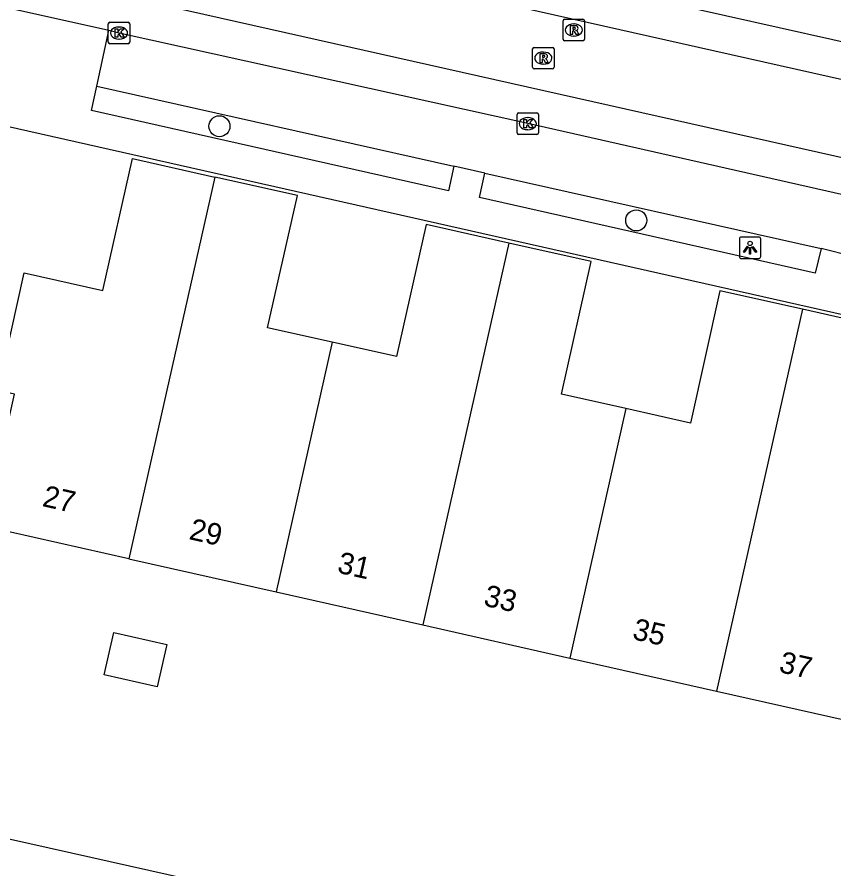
# Model space of a CAD drawing. Extents: x 161771 to 163125, y 382479 to 383177.
# Drawn here: x 162737.51 to 162775.49, y 382742 to 382781.6 of the extents above; entities that cross this region are included whole.
import ezdxf

# ---------------------------------------------------------------- set-up
doc = ezdxf.new("R2010")
doc.units = 0
for name, color, linetype in [('IMGEO_Boom', 7, 'Continuous'), ('IMGEO_Kolk', 7, 'Continuous'), ('IMGEO_Lichtpunt', 7, 'Continuous'), ('IMGEO_Pand', 7, 'Continuous'), ('IMGEO_Pand_nummerreeks', 7, 'Continuous'), ('IMGEO_Pand_vergunning_verleend', 7, 'Continuous'), ('IMGEO_Parkeervlak_open', 7, 'Continuous'), ('IMGEO_Rijbaan_lokaal_gesloten', 7, 'Continuous'), ('IMGEO_Rioolput', 7, 'Continuous'), ('IMGEO_Voetpad_open', 7, 'Continuous')]:
    doc.layers.add(name, color=color, linetype=linetype)

msp = doc.modelspace()

# ---------------------------------------------------------------- linework, layer by layer
at = {"layer": 'IMGEO_Boom'}
for centre in [(162746.921, 382776.526), (162766.3, 382772.15)]:
    msp.add_circle(centre, 0.489, dxfattribs=at)
at = {"layer": 'IMGEO_Kolk'}
for p, q in [((162741.827, 382781.358), (162742.679, 382781.358)), ((162741.752, 382780.432), (162741.752, 382781.284)), ((162742.24, 382781.138), (162742.265, 382781.138)), ((162742.753, 382781.284), (162742.753, 382780.432)), ((162742.263, 382780.578), (162742.238, 382780.578)), ((162742.679, 382780.358), (162741.827, 382780.358)), ((162760.755, 382776.22), (162760.755, 382777.072)), ((162760.83, 382777.146), (162761.682, 382777.146)), ((162761.756, 382777.072), (162761.756, 382776.22)), ((162761.243, 382776.926), (162761.268, 382776.926)), ((162761.266, 382776.366), (162761.241, 382776.366)), ((162761.682, 382776.146), (162760.83, 382776.146))]:
    msp.add_line(p, q, dxfattribs=at)
for points in [[(162741.827, 382781.358), (162742.679, 382781.358)], [(162741.752, 382780.432), (162741.752, 382781.284)], [(162742.073, 382781.058), (162742.196, 382781.058), (162742.196, 382780.907), (162742.326, 382781.058), (162742.49, 382781.058), (162742.344, 382780.907), (162742.497, 382780.658), (162742.345, 382780.658), (162742.26, 382780.822), (162742.196, 382780.755), (162742.196, 382780.658), (162742.073, 382780.658), (162742.073, 382781.058)], [(162742.753, 382781.284), (162742.753, 382780.432)], [(162742.679, 382780.358), (162741.827, 382780.358)], [(162760.755, 382776.22), (162760.755, 382777.072)], [(162760.83, 382777.146), (162761.682, 382777.146)], [(162761.756, 382777.072), (162761.756, 382776.22)], [(162761.076, 382776.846), (162761.199, 382776.846), (162761.199, 382776.695), (162761.329, 382776.846), (162761.493, 382776.846), (162761.347, 382776.695), (162761.5, 382776.446), (162761.348, 382776.446), (162761.263, 382776.61), (162761.199, 382776.543), (162761.199, 382776.446), (162761.076, 382776.446), (162761.076, 382776.846)], [(162761.682, 382776.146), (162760.83, 382776.146)]]:
    msp.add_lwpolyline(points, dxfattribs=at)
for centre, start, end in [((162741.829, 382781.282), 91.552, 178.448), ((162741.829, 382781.282), 91.552, 178.448), ((162742.677, 382781.282), 1.552, 88.448), ((162742.677, 382781.282), 1.552, 88.448), ((162741.829, 382780.434), 181.552, 268.448), ((162741.829, 382780.434), 181.552, 268.448), ((162742.677, 382780.434), 271.552, 358.448), ((162742.677, 382780.434), 271.552, 358.448), ((162760.832, 382777.07), 91.552, 178.448), ((162760.832, 382777.07), 91.552, 178.448), ((162761.68, 382777.07), 1.552, 88.448), ((162761.68, 382777.07), 1.552, 88.448), ((162760.832, 382776.222), 181.552, 268.448), ((162760.832, 382776.222), 181.552, 268.448), ((162761.68, 382776.222), 271.552, 358.448), ((162761.68, 382776.222), 271.552, 358.448)]:
    msp.add_arc(centre, 0.0765, start, end, dxfattribs=at)
for centre, major_axis, ratio, start_param, end_param in [((162742.239, 382780.858), (-0.387, 0.002), 0.722429, 4.712389, 7.853982), ((162742.264, 382780.858), (-0.39, 0.002), 0.717154, 1.570796, 4.712389), ((162761.242, 382776.646), (-0.387, 0.002), 0.722429, 4.712389, 7.853982), ((162761.267, 382776.646), (-0.39, 0.002), 0.717154, 1.570796, 4.712389)]:
    msp.add_ellipse(centre, major_axis=major_axis, ratio=ratio, start_param=start_param, end_param=end_param, dxfattribs=at)
at = {"layer": 'IMGEO_Lichtpunt'}
for p, q in [((162771.093, 382771.28), (162771.093, 382770.473)), ((162771.093, 382771.28), (162771.093, 382770.473)), ((162771.995, 382771.375), (162771.187, 382771.375)), ((162771.995, 382771.375), (162771.187, 382771.375)), ((162772.089, 382770.473), (162772.089, 382771.28)), ((162772.089, 382770.473), (162772.089, 382771.28)), ((162771.187, 382770.379), (162771.995, 382770.379)), ((162771.187, 382770.379), (162771.995, 382770.379))]:
    msp.add_line(p, q, dxfattribs=at)
for points in [[(162771.467, 382770.944), (162771.506, 382770.916), (162771.318, 382770.654), (162771.28, 382770.681), (162771.467, 382770.944)], [(162771.569, 382770.896), (162771.616, 382770.896), (162771.616, 382770.574), (162771.569, 382770.574), (162771.569, 382770.896)], [(162771.679, 382770.916), (162771.717, 382770.943), (162771.904, 382770.681), (162771.865, 382770.653), (162771.679, 382770.916)]]:
    msp.add_lwpolyline(points, dxfattribs=at)
msp.add_circle((162771.592, 382771.078), 0.0994, dxfattribs=at)
for centre, start, end in [((162771.187, 382771.28), 90, 180), ((162771.187, 382771.28), 90, 180), ((162771.995, 382771.28), 0, 90), ((162771.995, 382771.28), 0, 90), ((162771.187, 382770.473), 180, 270), ((162771.187, 382770.473), 180, 270), ((162771.995, 382770.473), 270, 0), ((162771.995, 382770.473), 270, 360)]:
    msp.add_arc(centre, 0.0946, start, end, dxfattribs=at)
at = {"layer": 'IMGEO_Pand'}
for points in [[(162736.014, 382757.932), (162737.396, 382764.069), (162736.616, 382764.245), (162737.846, 382769.708), (162741.501, 382768.886), (162742.879, 382775.029), (162746.713, 382774.165)], [(162746.713, 382774.165), (162742.715, 382756.422)], [(162752.16, 382766.49), (162749.162, 382767.163), (162750.547, 382773.301), (162746.713, 382774.165)], [(162760.369, 382771.096), (162756.535, 382771.959), (162755.157, 382765.816), (162752.16, 382766.49)], [(162760.369, 382771.096), (162756.37, 382753.346)], [(162765.82, 382763.401), (162762.825, 382764.075), (162764.202, 382770.232), (162760.369, 382771.096)], [(162774.025, 382768.018), (162770.192, 382768.88), (162768.815, 382762.726), (162765.82, 382763.401)], [(162774.025, 382768.018), (162770.032, 382750.269)], [(162779.473, 382760.336), (162776.473, 382761.01), (162777.857, 382767.156), (162774.025, 382768.018)], [(162752.16, 382766.49), (162749.552, 382754.882)], [(162765.82, 382763.401), (162763.209, 382751.806)], [(162742.715, 382756.422), (162736.096, 382757.913)], [(162742.715, 382756.422), (162749.552, 382754.882)], [(162749.552, 382754.882), (162756.37, 382753.346)], [(162756.37, 382753.346), (162763.209, 382751.806)], [(162763.209, 382751.806), (162770.032, 382750.269)], [(162770.032, 382750.269), (162776.864, 382748.73)]]:
    msp.add_lwpolyline(points, dxfattribs=at)
at = {"layer": 'IMGEO_Pand_vergunning_verleend'}
msp.add_lwpolyline([(162741.566, 382751.025), (162742.008, 382752.993), (162744.472, 382752.44), (162744.03, 382750.472), (162741.566, 382751.025)], dxfattribs=at)
at = {"layer": 'IMGEO_Parkeervlak_open'}
for points in [[(162741.222, 382778.381), (162757.814, 382774.668)], [(162759.266, 382774.344), (162774.897, 382770.84)]]:
    msp.add_lwpolyline(points, dxfattribs=at)
at = {"layer": 'IMGEO_Rijbaan_lokaal_gesloten'}
for points in [[(163032.655, 382721.102), (163031.99, 382721.234), (162915.446, 382747.394), (162896.465, 382751.616), (162702.573, 382795.147), (162642.274, 382808.681), (162613.961, 382815.02), (162554.685, 382828.334), (162522.166, 382835.638)], [(162521.175, 382832.265), (162544.4, 382827.043), (162605.633, 382813.283), (162678.397, 382796.971), (162861.402, 382755.875), (162976.631, 382730.027), (163031.336, 382717.589), (163033.334, 382716.946), (163046.945, 382712.072)], [(162739.134, 382788.7), (162743.974, 382787.609), (162762.971, 382783.365), (162782.923, 382778.879), (162789.632, 382777.378)], [(162741.785, 382780.968), (162730.896, 382783.407)], [(162790.221, 382770.106), (162761.256, 382776.646), (162742.253, 382780.858), (162741.785, 382780.968)]]:
    msp.add_lwpolyline(points, dxfattribs=at)
at = {"layer": 'IMGEO_Rioolput'}
for p, q in [((162762.896, 382780.573), (162762.896, 382781.425)), ((162762.971, 382781.499), (162763.823, 382781.499)), ((162763.897, 382781.425), (162763.897, 382780.573)), ((162763.384, 382781.279), (162763.409, 382781.279)), ((162763.407, 382780.719), (162763.382, 382780.719)), ((162761.553, 382780.191), (162762.405, 382780.191)), ((162763.823, 382780.499), (162762.971, 382780.499)), ((162761.478, 382779.265), (162761.478, 382780.117)), ((162761.966, 382779.971), (162761.991, 382779.971)), ((162762.479, 382780.117), (162762.479, 382779.265)), ((162761.989, 382779.411), (162761.964, 382779.411)), ((162762.405, 382779.191), (162761.553, 382779.191))]:
    msp.add_line(p, q, dxfattribs=at)
for points in [[(162762.896, 382780.573), (162762.896, 382781.425)], [(162762.971, 382781.499), (162763.823, 382781.499)], [(162763.897, 382781.425), (162763.897, 382780.573)], [(162763.485, 382781.197), (162763.233, 382781.199), (162763.233, 382780.799)], [(162763.233, 382780.799), (162763.357, 382780.799), (162763.357, 382780.961), (162763.368, 382780.961)], [(162763.411, 382781.118), (162763.357, 382781.118), (162763.357, 382781.037)], [(162763.357, 382781.037), (162763.409, 382781.037)], [(162763.415, 382780.932), (162763.486, 382780.799), (162763.626, 382780.799), (162763.561, 382780.925)], [(162761.553, 382780.191), (162762.405, 382780.191)], [(162763.823, 382780.499), (162762.971, 382780.499)], [(162761.478, 382779.265), (162761.478, 382780.117)], [(162762.067, 382779.889), (162761.815, 382779.891), (162761.815, 382779.491)], [(162761.993, 382779.81), (162761.939, 382779.81), (162761.939, 382779.729)], [(162762.479, 382780.117), (162762.479, 382779.265)], [(162761.815, 382779.491), (162761.939, 382779.491), (162761.939, 382779.653), (162761.95, 382779.653)], [(162761.939, 382779.729), (162761.991, 382779.729)], [(162761.997, 382779.624), (162762.068, 382779.491), (162762.208, 382779.491), (162762.143, 382779.617)], [(162762.405, 382779.191), (162761.553, 382779.191)]]:
    msp.add_lwpolyline(points, dxfattribs=at)
for centre, radius, start, end in [((162762.973, 382781.423), 0.0765, 91.552, 178.448), ((162762.973, 382781.423), 0.0765, 91.552, 178.448), ((162763.821, 382781.423), 0.0765, 1.552, 88.448), ((162763.821, 382781.423), 0.0765, 1.552, 88.448), ((162763.367, 382780.908), 0.0533, 26.0293, 88.6989), ((162763.393, 382781.226), 0.19, 274.7715, 282.9687), ((162763.417, 382781.022), 0.0964, 77.0061, 93.1865), ((162763.431, 382781.079), 0.0378, 276.6634, 79.6772), ((162763.484, 382781.087), 0.109, 350.3612, 89.416), ((162763.482, 382781.087), 0.112, 277.5842, 350.9817), ((162763.466, 382780.872), 0.108, 29.5134, 73.7905), ((162762.973, 382780.575), 0.0765, 181.552, 268.448), ((162762.973, 382780.575), 0.0765, 181.552, 268.448), ((162763.821, 382780.575), 0.0765, 271.552, 358.448), ((162763.821, 382780.575), 0.0765, 271.552, 358.448), ((162761.555, 382780.115), 0.0765, 91.552, 178.448), ((162761.555, 382780.115), 0.0765, 91.552, 178.448), ((162762.403, 382780.115), 0.0765, 1.552, 88.448), ((162762.403, 382780.115), 0.0765, 1.552, 88.448), ((162761.999, 382779.714), 0.0964, 77.0061, 93.1865), ((162762.013, 382779.771), 0.0378, 276.6634, 79.6772), ((162762.066, 382779.779), 0.109, 350.3612, 89.416), ((162762.064, 382779.779), 0.112, 277.5842, 350.9817), ((162761.949, 382779.6), 0.0533, 26.0293, 88.6989), ((162761.975, 382779.918), 0.19, 274.7715, 282.9687), ((162762.048, 382779.564), 0.108, 29.5134, 73.7905), ((162761.555, 382779.267), 0.0765, 181.552, 268.448), ((162761.555, 382779.267), 0.0765, 181.552, 268.448), ((162762.403, 382779.267), 0.0765, 271.552, 358.448), ((162762.403, 382779.267), 0.0765, 271.552, 358.448)]:
    msp.add_arc(centre, radius, start, end, dxfattribs=at)
for centre, major_axis, ratio, start_param, end_param in [((162763.383, 382780.999), (-0.387, 0.002), 0.722429, 4.712389, 7.853982), ((162763.408, 382780.999), (-0.39, 0.002), 0.717154, 1.570796, 4.712389), ((162761.965, 382779.691), (-0.387, 0.002), 0.722429, 4.712389, 7.853982), ((162761.99, 382779.691), (-0.39, 0.002), 0.717154, 1.570796, 4.712389)]:
    msp.add_ellipse(centre, major_axis=major_axis, ratio=ratio, start_param=start_param, end_param=end_param, dxfattribs=at)
at = {"layer": 'IMGEO_Voetpad_open'}
for points in [[(162741.222, 382778.381), (162741.785, 382780.968)], [(162757.814, 382774.668), (162757.573, 382773.518), (162740.976, 382777.254), (162741.222, 382778.381)], [(162736.028, 382776.535), (162736.378, 382776.474), (162736.42, 382776.667), (162780.849, 382766.664), (162788.384, 382764.975)], [(162759.266, 382774.344), (162757.814, 382774.668)], [(162774.897, 382770.84), (162774.611, 382769.701), (162759.005, 382773.209), (162759.266, 382774.344)], [(162776.361, 382770.47), (162774.897, 382770.84)], [(162728.959, 382745.24), (162778.488, 382734.136)]]:
    msp.add_lwpolyline(points, dxfattribs=at)

# ---------------------------------------------------------------- texts
at = {"layer": 'IMGEO_Pand_nummerreeks'}
for s, p in [('27', (162738.644, 382758.876)), ('29', (162745.465, 382757.34)), ('31', (162752.355, 382755.788)), ('33', (162759.161, 382754.255)), ('35', (162766.077, 382752.697)), ('37', (162772.891, 382751.162))]:
    msp.add_text(s, height=1, rotation=347.309, dxfattribs=at).set_placement(p)

doc.saveas('drawing.dxf')
